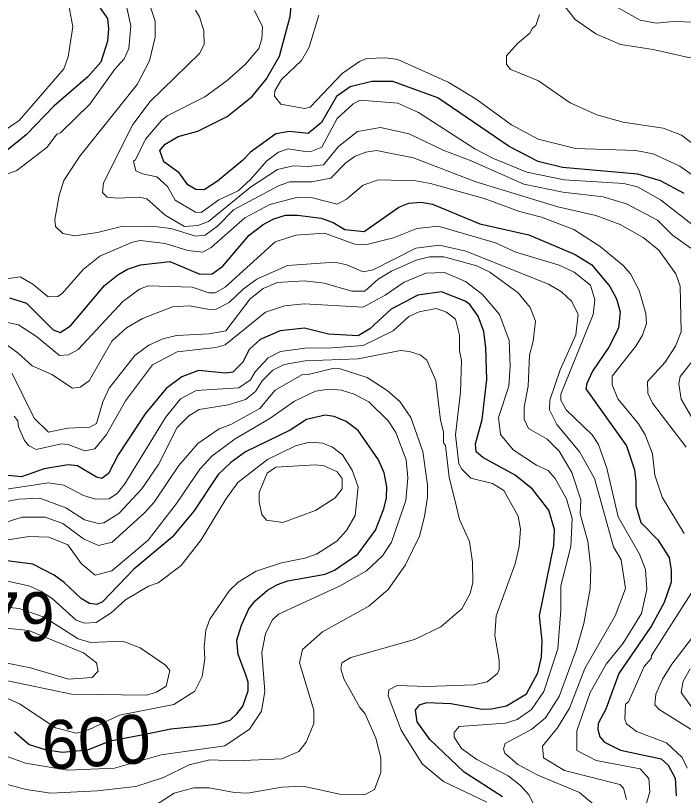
# Model space of a CAD drawing. Extents: x 673.3 to 698.5, y 6984.3 to 7012.3.
# Drawn here: x 675.363 to 676.457, y 6987.715 to 6988.991 of the extents above; entities that cross this region are included whole.
import ezdxf
from ezdxf.enums import TextEntityAlignment as Align

# ---------------------------------------------------------------- set-up
doc = ezdxf.new("R2010")
doc.units = 0
doc.header["$LTSCALE"] = 0.032
doc.layers.add('1', color=7, linetype='Continuous', lineweight=25)
doc.layers.add('2', color=7, linetype='Continuous', lineweight=13)
doc.layers.add('21', color=7, linetype='Continuous')
doc.layers.add('61', color=7, linetype='Continuous')

msp = doc.modelspace()

# ---------------------------------------------------------------- linework, layer by layer
at = {"layer": '1'}
for points in [[(675.5013, 6989.0036), (675.5129, 6988.9867), (675.5148, 6988.9694), (675.5132, 6988.9496), (675.5021, 6988.9152), (675.4808, 6988.8911), (675.425, 6988.8427), (675.3798, 6988.7958), (675.3362, 6988.7611)], [(676.4577, 6988.6999), (676.4191, 6988.7206), (676.3817, 6988.7315), (676.2585, 6988.7428), (676.2184, 6988.7524), (676.171, 6988.7771), (676.0543, 6988.8566), (675.9807, 6988.8836), (675.9462, 6988.8836), (675.9107, 6988.8746), (675.8885, 6988.8589), (675.8636, 6988.8163), (675.8421, 6988.7983), (675.811, 6988.8013), (675.789, 6988.7979), (675.7475, 6988.7677), (675.7345, 6988.7539), (675.6935, 6988.7201), (675.6716, 6988.7061), (675.658, 6988.7063), (675.6446, 6988.7141), (675.6303, 6988.7339), (675.6055, 6988.7516), (675.599, 6988.7706), (675.6077, 6988.781), (675.6288, 6988.7932), (675.6611, 6988.8019), (675.709, 6988.826), (675.75, 6988.8589), (675.7735, 6988.8875), (675.7949, 6988.9248), (675.8121, 6988.9898), (675.8145, 6989.012)], [(675.3804, 6988.5204), (675.4242, 6988.4767), (675.4355, 6988.4725), (675.4526, 6988.4835), (675.5081, 6988.5495), (675.5298, 6988.567), (675.5461, 6988.5759), (675.5673, 6988.5831), (675.615, 6988.5888), (675.6644, 6988.5678), (675.6845, 6988.5687), (675.7023, 6988.5808), (675.7452, 6988.6317), (675.7679, 6988.6493), (675.7858, 6988.6587), (675.8048, 6988.6645), (675.8246, 6988.6645), (675.8634, 6988.6596), (675.8829, 6988.6523), (675.9019, 6988.6412), (675.9334, 6988.6378), (675.9905, 6988.6775), (676.0068, 6988.6841), (676.0271, 6988.6856), (676.0455, 6988.6825), (676.1233, 6988.6502), (676.2036, 6988.6323), (676.279, 6988.6001), (676.3064, 6988.5831), (676.3363, 6988.5476), (676.3471, 6988.5277), (676.3528, 6988.5065), (676.3504, 6988.4796), (676.3343, 6988.4482), (676.3074, 6988.4091), (676.2982, 6988.3891), (676.2968, 6988.3801), (676.3634, 6988.2867), (676.3764, 6988.2476), (676.3789, 6988.2283), (676.3789, 6988.1892), (676.3867, 6988.1615), (676.4147, 6988.1327), (676.4331, 6988.1039), (676.4368, 6988.0835), (676.4367, 6988.0635), (676.4252, 6988.0306), (676.4043, 6987.9922), (676.3506, 6987.914), (676.3295, 6987.8558), (676.3171, 6987.8324), (676.3163, 6987.8222), (676.3195, 6987.8103), (676.3271, 6987.8017), (676.3533, 6987.7884), (676.4202, 6987.7745), (676.4318, 6987.7638), (676.443, 6987.743), (676.4448, 6987.7141)], [(676.1601, 6987.7124), (676.0974, 6987.7528), (676.0411, 6987.806), (676.0202, 6987.8348), (676.0177, 6987.8539), (676.0244, 6987.8628), (676.0361, 6987.8664), (676.0754, 6987.8648), (676.1269, 6987.856), (676.1422, 6987.8561), (676.1669, 6987.861), (676.1994, 6987.881), (676.2183, 6987.9151), (676.2242, 6987.9411), (676.225, 6987.9677), (676.2211, 6988.0084), (676.2445, 6988.1235), (676.2453, 6988.1501), (676.2363, 6988.1816), (676.2093, 6988.216), (676.1808, 6988.2388), (676.128, 6988.2679), (676.1168, 6988.277), (676.1159, 6988.2902), (676.1271, 6988.33), (676.1346, 6988.3952), (676.133, 6988.4473), (676.1297, 6988.474), (676.1202, 6988.4994), (676.1066, 6988.5181), (676.099, 6988.5235), (676.0605, 6988.5391), (676.0217, 6988.5335), (675.9777, 6988.5108), (675.9428, 6988.4784), (675.924, 6988.4667), (675.8751, 6988.4699), (675.836, 6988.4797), (675.796, 6988.4754), (675.7633, 6988.4609), (675.7454, 6988.4446), (675.7348, 6988.4241), (675.7183, 6988.4074), (675.7064, 6988.4056), (675.6622, 6988.4104), (675.6351, 6988.4001), (675.6094, 6988.381), (675.5747, 6988.3394), (675.5305, 6988.2723), (675.5149, 6988.2414), (675.5039, 6988.2333), (675.4952, 6988.2353), (675.4637, 6988.2539), (675.4484, 6988.2557), (675.4091, 6988.2492), (675.3724, 6988.2363), (675.3503, 6988.2384)], [(675.3523, 6988.5292), (675.3804, 6988.5204)], [(675.7753, 6988.0505), (675.7915, 6988.0601), (675.8083, 6988.0661), (675.8696, 6988.077), (675.8849, 6988.0832), (675.9233, 6988.1096), (675.9521, 6988.1488), (675.966, 6988.1836), (675.9701, 6988.2017), (675.9708, 6988.2196), (675.9664, 6988.2425), (675.9569, 6988.2642), (675.9236, 6988.3119), (675.9041, 6988.3269), (675.8843, 6988.3348), (675.8699, 6988.3371), (675.8393, 6988.3299), (675.8123, 6988.3124), (675.7391, 6988.2771), (675.7153, 6988.2598), (675.6944, 6988.2397), (675.6545, 6988.1801), (675.6193, 6988.1371), (675.556, 6988.0852), (675.5048, 6988.0317), (675.4958, 6988.0269), (675.4837, 6988.0287), (675.4703, 6988.0365), (675.4421, 6988.063), (675.4257, 6988.0749), (675.3907, 6988.0929), (675.3436, 6988.0992)], [(675.7447, 6988.0198), (675.755, 6988.0331), (675.7753, 6988.0505)], [(675.3607, 6987.8186), (675.3846, 6987.7977), (675.411, 6987.7897), (675.4389, 6987.7851), (675.4811, 6987.7893), (675.5173, 6987.8039), (675.5718, 6987.8145), (675.6167, 6987.8236), (675.6774, 6987.8298), (675.6937, 6987.8316), (675.7143, 6987.8378), (675.7247, 6987.848), (675.7347, 6987.8607), (675.7437, 6987.886), (675.7434, 6987.9), (675.7397, 6987.9122), (675.7273, 6987.9453), (675.7251, 6987.9688), (675.7326, 6987.9933), (675.7447, 6988.0198)]]:
    msp.add_lwpolyline(points, dxfattribs=at)
at = {"layer": '2'}
for points in [[(676.8039, 6989.0389), (676.7634, 6988.9781), (676.734, 6988.9462), (676.7077, 6988.9311), (676.6755, 6988.9236), (676.6364, 6988.9242), (676.61, 6988.9307), (676.5559, 6988.9596), (676.5201, 6988.9731), (676.4764, 6988.9805), (676.44, 6988.9814), (676.4121, 6988.9789), (676.3856, 6988.9835), (676.3485, 6989.0044)], [(676.2631, 6989.0056), (676.2794, 6988.9849), (676.3129, 6988.9614), (676.3534, 6988.9439), (676.4072, 6988.9358), (676.4647, 6988.9226), (676.5057, 6988.9185), (676.6062, 6988.8905), (676.6404, 6988.8833), (676.6653, 6988.8815), (676.6927, 6988.8853), (676.726, 6988.8948), (676.7662, 6988.9207), (676.7922, 6988.9507), (676.8169, 6988.9864), (676.8456, 6989.0378)], [(675.3096, 6988.7175), (675.3648, 6988.7378), (675.4144, 6988.7759), (675.43, 6988.797), (675.4363, 6988.7993), (675.4844, 6988.8463), (675.5253, 6988.9038), (675.5402, 6988.9205), (675.5479, 6988.9372), (675.5514, 6988.9746), (675.544, 6989.0066)], [(675.4497, 6989.0076), (675.4561, 6988.9729), (675.4489, 6988.9238), (675.4415, 6988.9041), (675.3682, 6988.8194), (675.3409, 6988.8007)], [(676.4613, 6988.2848), (676.4059, 6988.3565), (676.3984, 6988.3733), (676.3976, 6988.3923), (676.4265, 6988.4237), (676.4434, 6988.4498), (676.4529, 6988.4735), (676.4513, 6988.548), (676.444, 6988.5684), (676.4166, 6988.6072), (676.3906, 6988.6282), (676.3531, 6988.6493), (676.3132, 6988.6637), (676.251, 6988.6783), (676.1164, 6988.719), (676.0146, 6988.7582), (675.9536, 6988.7704), (675.9365, 6988.7679), (675.9186, 6988.7613), (675.9036, 6988.7503), (675.879, 6988.7253), (675.8477, 6988.7192), (675.8119, 6988.7192), (675.7941, 6988.713), (675.7193, 6988.6735), (675.6938, 6988.6472), (675.6731, 6988.6318), (675.6576, 6988.6304), (675.6168, 6988.6425), (675.5852, 6988.6467), (675.536, 6988.6458), (675.4969, 6988.636), (675.4597, 6988.6305), (675.44, 6988.6343), (675.4279, 6988.6457), (675.4269, 6988.6574), (675.4337, 6988.6967), (675.4414, 6988.7212), (675.4678, 6988.7609), (675.5616, 6988.8785), (675.5817, 6988.9173), (675.5913, 6988.9558), (675.5914, 6988.9821), (675.5824, 6989.0082)], [(676.4686, 6988.6104), (676.4386, 6988.6318), (676.4142, 6988.6561), (676.3635, 6988.6832), (676.3249, 6988.6945), (676.259, 6988.702), (676.1952, 6988.7155), (676.1091, 6988.7534), (676.0632, 6988.7707), (676.0073, 6988.7978), (675.9606, 6988.8078), (675.9229, 6988.8013), (675.8917, 6988.7768), (675.8671, 6988.7468), (675.8421, 6988.7443), (675.8173, 6988.7451), (675.7916, 6988.7393), (675.7474, 6988.7101), (675.6787, 6988.654), (675.6613, 6988.6474), (675.639, 6988.646), (675.6077, 6988.6643), (675.5775, 6988.6914), (675.5656, 6988.6938), (675.5294, 6988.6923), (675.5123, 6988.6941), (675.5051, 6988.7018), (675.5066, 6988.7172), (675.5547, 6988.8127), (675.583, 6988.8504), (675.6637, 6988.9291), (675.6712, 6988.9437), (675.671, 6988.9665), (675.6637, 6988.989), (675.6573, 6989.0001)], [(676.4907, 6988.634), (676.4191, 6988.6896), (676.3816, 6988.7108), (676.3588, 6988.7166), (676.2611, 6988.7223), (676.2, 6988.735), (676.1455, 6988.7572), (676.1148, 6988.7733), (676.0228, 6988.8325), (675.9886, 6988.8478), (675.927, 6988.8526), (675.9156, 6988.847), (675.8896, 6988.8228), (675.8645, 6988.7759), (675.8481, 6988.7695), (675.8367, 6988.7688), (675.8091, 6988.7729), (675.7934, 6988.7679), (675.7736, 6988.7531), (675.7473, 6988.7227), (675.7269, 6988.7046), (675.6957, 6988.6897), (675.6667, 6988.669), (675.6571, 6988.6694), (675.624, 6988.6891), (675.6113, 6988.7112), (675.5939, 6988.727), (675.5705, 6988.7321), (675.5597, 6988.7372), (675.5556, 6988.753), (675.5588, 6988.7552), (675.5755, 6988.7889), (675.6014, 6988.8196), (675.611, 6988.8274), (675.6727, 6988.8585), (675.7089, 6988.8848), (675.7392, 6988.9117), (675.7608, 6988.9376), (675.7657, 6988.9531), (675.7672, 6988.9729), (675.754, 6988.9996)], [(675.8593, 6988.992), (675.8437, 6988.9396), (675.8309, 6988.918), (675.7982, 6988.8867), (675.787, 6988.8681), (675.7869, 6988.8592), (675.7968, 6988.8465), (675.8357, 6988.8389), (675.8452, 6988.8412), (675.8976, 6988.8966), (675.9259, 6988.916), (675.9374, 6988.9209), (675.9689, 6988.9219), (675.9885, 6988.9195), (676.0722, 6988.8818), (676.1173, 6988.8544), (676.1747, 6988.8123), (676.2188, 6988.789), (676.2797, 6988.7737), (676.3784, 6988.7704), (676.4072, 6988.7648), (676.4506, 6988.7449), (676.5309, 6988.6878)], [(676.5109, 6988.7518), (676.4537, 6988.7957), (676.4235, 6988.8071), (676.358, 6988.8166), (676.3145, 6988.8289), (676.2712, 6988.8482), (676.2192, 6988.8844), (676.1726, 6988.9036), (676.1668, 6988.9115), (676.1666, 6988.9253), (676.1848, 6988.9453), (676.2052, 6988.9624), (676.2096, 6988.9707), (676.215, 6988.9748), (676.2208, 6988.9929)], [(676.458, 6988.1431), (676.4218, 6988.2027), (676.4099, 6988.2391), (676.4061, 6988.2735), (676.3942, 6988.3049), (676.3831, 6988.3231), (676.3492, 6988.3638), (676.34, 6988.387), (676.3401, 6988.4007), (676.3788, 6988.4498), (676.3895, 6988.4678), (676.3959, 6988.4871), (676.3952, 6988.5035), (676.3842, 6988.5413), (676.3699, 6988.5684), (676.3579, 6988.5821), (676.32, 6988.6134), (676.2771, 6988.6409), (676.2239, 6988.661), (676.1881, 6988.6706), (676.1304, 6988.6918), (676.0425, 6988.7166), (676.0184, 6988.7207), (675.9563, 6988.7223), (675.932, 6988.7135), (675.9047, 6988.6905), (675.8896, 6988.6825), (675.8487, 6988.693), (675.8251, 6988.6939), (675.7793, 6988.6819), (675.7382, 6988.6603), (675.6829, 6988.6118), (675.6693, 6988.6042), (675.6446, 6988.6065), (675.6077, 6988.6181), (675.567, 6988.623), (675.5542, 6988.6201), (675.5005, 6988.5975), (675.473, 6988.5753), (675.4391, 6988.5367), (675.4316, 6988.5315), (675.4157, 6988.531), (675.391, 6988.5513), (675.37, 6988.5634), (675.3359, 6988.5588)], [(675.3311, 6988.4927), (675.3675, 6988.4851), (675.3965, 6988.466), (675.4343, 6988.4349), (675.4494, 6988.4356), (675.4649, 6988.4445), (675.5381, 6988.5233), (675.5656, 6988.5433), (675.5798, 6988.5487), (675.6519, 6988.5464), (675.6793, 6988.5375), (675.6896, 6988.5376), (675.7057, 6988.5465), (675.7879, 6988.6209), (675.8216, 6988.632), (675.8687, 6988.6352), (675.9183, 6988.617), (675.9357, 6988.6157), (675.9817, 6988.6276), (676.0197, 6988.6425), (676.0547, 6988.6465), (676.1485, 6988.6194), (676.182, 6988.6037), (676.2533, 6988.5829), (676.2777, 6988.5713), (676.3043, 6988.5501), (676.3113, 6988.5258), (676.3089, 6988.502), (676.256, 6988.3714), (676.256, 6988.3617), (676.2645, 6988.3456), (676.307, 6988.3048), (676.3177, 6988.289), (676.3309, 6988.2505), (676.3498, 6988.1704)], [(676.2952, 6987.9221), (676.3449, 6988.0087), (676.3617, 6988.0534), (676.3546, 6988.1003), (676.3423, 6988.1214), (676.3112, 6988.2332), (676.2867, 6988.2767), (676.2493, 6988.322), (676.2372, 6988.3457), (676.2379, 6988.3619), (676.2549, 6988.4115), (676.2801, 6988.4685), (676.2844, 6988.5022), (676.2735, 6988.5236), (676.2567, 6988.5391), (676.2358, 6988.5516), (676.1002, 6988.6054), (676.0572, 6988.6156), (676.018, 6988.6104), (675.9484, 6988.5751), (675.9321, 6988.5718), (675.9052, 6988.583), (675.8853, 6988.5878), (675.8079, 6988.5822), (675.7578, 6988.5596), (675.7361, 6988.5438), (675.7122, 6988.5214), (675.6912, 6988.5106), (675.681, 6988.5099), (675.6471, 6988.5163), (675.6197, 6988.5147), (675.5705, 6988.4953), (675.5444, 6988.4798), (675.5204, 6988.4583), (675.4828, 6988.3934), (675.4685, 6988.383), (675.4557, 6988.3812), (675.422, 6988.4039), (675.3897, 6988.4176), (675.3669, 6988.4386), (675.34, 6988.4583)], [(675.3567, 6988.4055), (675.3929, 6988.3321), (675.4166, 6988.3095), (675.4479, 6988.316), (675.4844, 6988.3174), (675.495, 6988.3234), (675.5053, 6988.359), (675.5157, 6988.3811), (675.5577, 6988.4345), (675.5809, 6988.4519), (675.6035, 6988.4619), (675.6263, 6988.4675), (675.6797, 6988.47), (675.707, 6988.4749), (675.7467, 6988.5275), (675.7679, 6988.5442), (675.7917, 6988.5545), (675.8361, 6988.557), (675.868, 6988.553), (675.9136, 6988.54), (675.9348, 6988.5399), (675.9565, 6988.5597), (675.9784, 6988.573), (676.0188, 6988.5907), (676.0406, 6988.5961), (676.0643, 6988.5961), (676.1181, 6988.5818), (676.1397, 6988.5712), (676.1859, 6988.5374), (676.2054, 6988.5131)], [(676.2269, 6987.6688), (676.2039, 6987.715), (676.1897, 6987.7306), (676.1694, 6987.7466), (676.1181, 6987.7734), (676.0931, 6987.7916), (676.0811, 6987.8101), (676.0809, 6987.8173), (676.0891, 6987.8274), (676.1652, 6987.8329), (676.1841, 6987.8386), (676.2078, 6987.855), (676.2282, 6987.8844), (676.251, 6987.9544), (676.2559, 6988.0179), (676.256, 6988.0574), (676.2722, 6988.1219), (676.2746, 6988.1678), (676.2648, 6988.2003), (676.2467, 6988.2332), (676.2349, 6988.2465), (676.2158, 6988.2554), (676.1775, 6988.2804), (676.157, 6988.3052), (676.1534, 6988.3331), (676.1706, 6988.3845), (676.1729, 6988.4175), (676.1712, 6988.4593), (676.1555, 6988.502), (676.1275, 6988.5347), (676.0998, 6988.5561), (676.0654, 6988.5708), (676.0346, 6988.5695), (675.9989, 6988.5547), (675.9679, 6988.5336), (675.9319, 6988.514), (675.8354, 6988.5195), (675.8028, 6988.5163), (675.772, 6988.5056), (675.7057, 6988.4521), (675.6906, 6988.4479), (675.6271, 6988.4405), (675.5866, 6988.4195), (675.5427, 6988.3603), (675.5117, 6988.3052), (675.4921, 6988.2822), (675.476, 6988.2786), (675.4488, 6988.2889), (675.4377, 6988.2899), (675.3963, 6988.2811), (675.3837, 6988.2872), (675.377, 6988.2955), (675.3672, 6988.3181), (675.3662, 6988.3279), (675.3602, 6988.3357)], [(675.9809, 6988.4753), (676.0067, 6988.4984), (676.0236, 6988.506), (676.0515, 6988.5115), (676.0684, 6988.5057), (676.083, 6988.4944), (676.0897, 6988.4679), (676.0898, 6988.4427), (676.093, 6988.4267), (676.0914, 6988.3747), (676.0832, 6988.305), (676.0889, 6988.2576), (676.0934, 6988.2488), (676.1086, 6988.2338), (676.1441, 6988.2253), (676.1625, 6988.2137), (676.1858, 6988.1715), (676.1899, 6988.1504), (676.1875, 6988.1223), (676.1807, 6988.0935), (676.1501, 6988.0084), (676.1477, 6987.9765), (676.155, 6987.9357), (676.1549, 6987.9209), (676.1522, 6987.9141), (676.1351, 6987.9006), (676.1132, 6987.8956), (676.037, 6987.8926), (675.9876, 6987.8944), (675.9742, 6987.8873), (675.9727, 6987.8776), (675.9944, 6987.8211), (676.0287, 6987.7664), (676.0635, 6987.7374), (676.1346, 6987.7035)], [(676.2054, 6988.5131), (676.2141, 6988.491), (676.2104, 6988.4581), (676.2045, 6988.4354), (676.2023, 6988.3846), (676.1957, 6988.3502), (676.1957, 6988.3305), (676.203, 6988.3152), (676.2334, 6988.2978), (676.2532, 6988.278), (676.2737, 6988.243), (676.2884, 6988.1987), (676.2877, 6988.1756), (676.3, 6988.13), (676.3047, 6988.087), (676.304, 6988.0528), (676.2935, 6987.9958), (676.281, 6987.9525), (676.2528, 6987.8765), (676.2304, 6987.8418), (676.2081, 6987.8229), (676.1648, 6987.7996), (676.1616, 6987.7906), (676.1639, 6987.7836), (676.1855, 6987.7649), (676.2179, 6987.7478), (676.2863, 6987.7194), (676.3075, 6987.7015)], [(675.3477, 6988.2157), (675.4162, 6988.2264), (675.4418, 6988.2222), (675.4735, 6988.2055), (675.4934, 6988.1996), (675.516, 6988.2002), (675.5294, 6988.2095), (675.5416, 6988.2247), (675.6082, 6988.3332), (675.6329, 6988.364), (675.6582, 6988.3777), (675.7281, 6988.382), (675.7475, 6988.3947), (675.7552, 6988.4081), (675.7765, 6988.4312), (675.7964, 6988.4415), (675.8367, 6988.447), (675.8804, 6988.4471), (675.9321, 6988.4512), (675.9809, 6988.4753)], [(675.9351, 6987.7158), (675.9507, 6987.7244), (675.9611, 6987.7521), (675.9611, 6987.776), (675.9527, 6987.8084), (675.9351, 6987.8482), (675.9263, 6987.8585), (675.9002, 6987.9053), (675.8952, 6987.922), (675.8969, 6987.9315), (675.912, 6987.9404), (676.0159, 6987.9696), (676.059, 6987.9908), (676.0937, 6988.0202), (676.107, 6988.0452), (676.1117, 6988.0632), (676.1109, 6988.0964), (676.106, 6988.13), (676.0896, 6988.1664), (676.0821, 6988.1987), (676.0726, 6988.2348), (676.0669, 6988.2872), (676.0638, 6988.2919), (676.0637, 6988.3098), (676.0589, 6988.329), (676.0508, 6988.3939), (676.0362, 6988.427), (676.0251, 6988.4358), (676.008, 6988.4415), (675.9931, 6988.443), (675.9239, 6988.4292), (675.837, 6988.4259), (675.8024, 6988.4202), (675.7842, 6988.4107), (675.7666, 6988.3933), (675.7556, 6988.376), (675.7391, 6988.3626), (675.7109, 6988.354), (675.663, 6988.3461), (675.6465, 6988.3361), (675.6274, 6988.3171), (675.5965, 6988.2563), (675.5692, 6988.2166), (675.5319, 6988.176), (675.5073, 6988.1607), (675.4982, 6988.1597), (675.4755, 6988.1655), (675.445, 6988.1851), (675.4021, 6988.2012), (675.3679, 6988.1995), (675.3423, 6988.1946)], [(676.4738, 6988.3278), (676.4529, 6988.3635), (676.449, 6988.3885), (676.4514, 6988.4004), (676.4794, 6988.4353)], [(675.6962, 6988.3147), (675.7152, 6988.3217), (675.7624, 6988.3478), (675.7879, 6988.3781), (675.8315, 6988.4031), (675.8419, 6988.4034), (675.8822, 6988.4136), (675.894, 6988.4129), (675.9386, 6988.3989), (675.9715, 6988.3774), (675.9918, 6988.3594), (676.0103, 6988.3333), (676.0297, 6988.2778), (676.0376, 6988.2231), (676.0376, 6988.2029), (676.0327, 6988.171), (676.024, 6988.1391), (676.0015, 6988.0922), (675.9731, 6988.0519), (675.941, 6988.0241), (675.8653, 6987.9822), (675.8325, 6987.9534), (675.8276, 6987.9316), (675.851, 6987.8541), (675.8511, 6987.8322), (675.8384, 6987.8019), (675.8267, 6987.7867), (675.7985, 6987.7745), (675.7229, 6987.7712), (675.6807, 6987.7727), (675.6468, 6987.7646), (675.605, 6987.7437), (675.5595, 6987.729), (675.496, 6987.7223), (675.4201, 6987.7183), (675.3798, 6987.7244), (675.3389, 6987.735)], [(675.3452, 6987.7795), (675.3785, 6987.7674), (675.4478, 6987.7557), (675.5243, 6987.7589), (675.6008, 6987.7807), (675.7052, 6987.7956), (675.7457, 6987.8229), (675.7656, 6987.8522), (675.7706, 6987.8849), (675.7657, 6987.9485), (675.7719, 6987.9798), (675.7834, 6988.0021), (675.7934, 6988.0113), (675.8934, 6988.0572), (675.9375, 6988.0822), (675.9636, 6988.1066), (675.9784, 6988.1292), (676.0018, 6988.1971), (676.0051, 6988.2347), (676.0026, 6988.2639), (675.9857, 6988.3088), (675.9731, 6988.3277), (675.941, 6988.3587), (675.9171, 6988.3713), (675.8964, 6988.3778)], [(675.8964, 6988.3778), (675.8761, 6988.3795), (675.8536, 6988.3762), (675.8197, 6988.3601), (675.779, 6988.3316), (675.722, 6988.2982), (675.684, 6988.27), (675.6641, 6988.2487), (675.626, 6988.1924), (675.5797, 6988.1325), (675.52, 6988.0824), (675.4928, 6988.0752), (675.4698, 6988.094), (675.4479, 6988.1246), (675.4167, 6988.1376), (675.3842, 6988.1384), (675.3504, 6988.1327)], [(675.3114, 6988.1508), (675.3731, 6988.1702), (675.4111, 6988.1703), (675.4399, 6988.1596), (675.474, 6988.1347), (675.4983, 6988.1238), (675.5207, 6988.1293), (675.5731, 6988.1765), (675.5894, 6988.1945), (675.6301, 6988.2547), (675.6612, 6988.2905), (675.6962, 6988.3147)], [(675.349, 6988.0651), (675.3842, 6988.0579), (675.4039, 6988.049), (675.4226, 6988.0368), (675.4615, 6988.0012), (675.4755, 6987.9968), (675.4943, 6987.9974), (675.5193, 6988.0134), (675.5427, 6988.035), (675.58, 6988.057), (675.5961, 6988.0626), (675.6338, 6988.0907), (675.6666, 6988.1328), (675.7072, 6988.1994), (675.7267, 6988.2266), (675.775, 6988.2643), (675.821, 6988.2868), (675.8438, 6988.2931), (675.8659, 6988.2915), (675.8816, 6988.2849), (675.898, 6988.2724), (675.9141, 6988.2471), (675.9236, 6988.2199), (675.9187, 6988.1727), (675.9047, 6988.1481), (675.8889, 6988.1307), (675.8555, 6988.1093), (675.8363, 6988.1028), (675.798, 6988.0952), (675.7565, 6988.0816), (675.7274, 6988.0635), (675.7129, 6988.0498), (675.6809, 6988.003), (675.6741, 6987.9851), (675.6712, 6987.9579), (675.6728, 6987.9381), (675.668, 6987.9091), (675.6563, 6987.8853), (675.622, 6987.8634), (675.533, 6987.8458), (675.4821, 6987.8218), (675.4624, 6987.8166), (675.4279, 6987.8251), (675.3698, 6987.864), (675.3498, 6987.8732)], [(676.3498, 6988.1704), (676.3844, 6988.1094), (676.3944, 6988.0844), (676.3968, 6988.0514), (676.3879, 6988.0125), (676.3581, 6987.9637), (676.3302, 6987.9294), (676.3041, 6987.883), (676.2821, 6987.8202), (676.2822, 6987.7882), (676.3135, 6987.7715), (676.3859, 6987.7582), (676.3999, 6987.742), (676.4017, 6987.7204), (676.3895, 6987.6794)], [(676.4044, 6987.9438), (676.4724, 6988.0503)], [(675.3442, 6987.9032), (675.454, 6987.8803), (675.577, 6987.8787), (675.5936, 6987.8838), (675.6093, 6987.8935), (675.615, 6987.9191), (675.6083, 6987.9277), (675.5666, 6987.9563), (675.5382, 6987.9673), (675.4853, 6987.965), (675.4651, 6987.971), (675.4092, 6988.0064), (675.3682, 6988.0203), (675.3319, 6988.0244)], [(676.4225, 6987.905), (676.4378, 6987.9292), (676.4754, 6987.9783)], [(676.4627, 6987.7589), (676.4546, 6987.7768), (676.4288, 6987.8008), (676.3795, 6987.8194), (676.3635, 6987.8316), (676.3606, 6987.8392), (676.3618, 6987.8637), (676.3665, 6987.868), (676.3923, 6987.9257), (676.4037, 6987.9385), (676.4044, 6987.9438)], [(676.3635, 6987.708), (676.3584, 6987.7265), (676.3522, 6987.7325), (676.2618, 6987.7551), (676.2273, 6987.7763), (676.2257, 6987.7954), (676.2504, 6987.8252), (676.2701, 6987.8573), (676.2952, 6987.9221)], [(676.4707, 6987.8578), (676.4531, 6987.8831), (676.456, 6987.9018), (676.4678, 6987.922)], [(676.4766, 6987.8183), (676.4169, 6987.8552), (676.4099, 6987.8626), (676.4112, 6987.8802), (676.4225, 6987.905)], [(675.5705, 6987.6849), (675.6224, 6987.7182), (675.6546, 6987.7271), (675.6797, 6987.7271), (675.7211, 6987.7191), (675.7425, 6987.7182), (675.7986, 6987.7281), (675.833, 6987.7296), (675.8937, 6987.7167), (675.9351, 6987.7158)]]:
    msp.add_lwpolyline(points, dxfattribs=at)
for points in [[(675.8539, 6988.1809), (675.8862, 6988.202), (675.8975, 6988.2163), (675.8975, 6988.2334), (675.8894, 6988.2442), (675.8683, 6988.2541), (675.854, 6988.2558), (675.7891, 6988.2517), (675.7748, 6988.2419), (675.7616, 6988.2104), (675.7616, 6988.1947), (675.7657, 6988.1744), (675.7736, 6988.1653), (675.8004, 6988.1613)], [(675.4739, 6987.9478), (675.3842, 6987.9846), (675.3471, 6987.9886), (675.3136, 6987.9862), (675.2915, 6987.9899), (675.2612, 6988), (675.2168, 6988.0203), (675.1911, 6988.0203), (675.1802, 6988.0079), (675.1777, 6987.9491), (675.1822, 6987.9404), (675.2035, 6987.9308), (675.2402, 6987.9308), (675.2866, 6987.9356), (675.3459, 6987.9316), (675.3872, 6987.9232), (675.4492, 6987.9049), (675.4882, 6987.9076), (675.4977, 6987.9181), (675.4953, 6987.9315)]]:
    msp.add_lwpolyline(points, close=True, dxfattribs=at)

# ---------------------------------------------------------------- texts
at = {"layer": '21', "width": 0.95}
msp.add_text('679', height=0.08, dxfattribs=at).set_placement((675.2567, 6987.9671))
at = {"layer": '61'}
msp.add_text('600', height=0.08, rotation=3.991, dxfattribs=at).set_placement((675.4973, 6987.7623), align=Align.CENTER)

doc.saveas('drawing.dxf')
